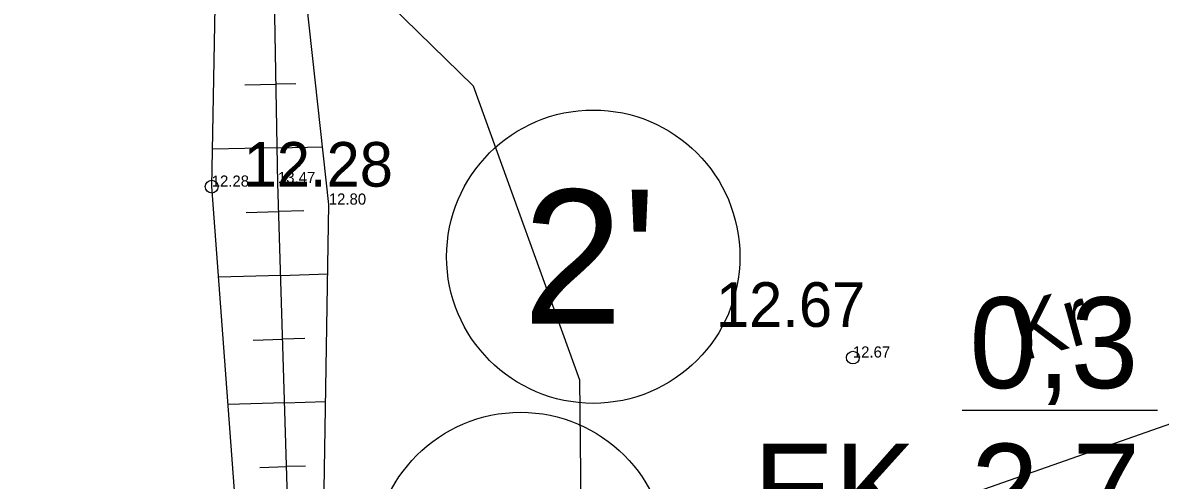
# Model space of a CAD drawing. Extents: x 433497 to 434382, y 6534486 to 6534993.
# Drawn here: x 433909 to 433944.68, y 6534919.14 to 6534933.49 of the extents above; entities that cross this region are included whole.
import ezdxf

# ---------------------------------------------------------------- set-up
doc = ezdxf.new("R2010")
doc.units = 0
for name, color, linetype in [('GEOLPUNKT', 7, 'Continuous'), ('KORGUS-EH2000', 7, 'Continuous'), ('MOOTKORG-EH2000', 7, 'Continuous'), ('PIIR', 7, 'Continuous'), ('RELJEEF', 7, 'Continuous'), ('TEE', 7, 'Continuous')]:
    doc.layers.add(name, color=color, linetype=linetype)

msp = doc.modelspace()

# ---------------------------------------------------------------- linework, layer by layer
at = {"layer": 'GEOLPUNKT'}
msp.add_lwpolyline([(433938.472, 6534921.34), (433944.6, 6534921.34)], dxfattribs=at)
at = {"layer": 'KORGUS-EH2000'}
for centre in [(433914.929, 6534928.35), (433935.04, 6534922.99)]:
    msp.add_circle(centre, 0.2, dxfattribs=at)
at = {"layer": 'PIIR'}
for centre in [(433926.897, 6534926.154), (433924.616, 6534916.673)]:
    msp.add_circle(centre, 4.6, dxfattribs=at)
at = {"layer": 'RELJEEF'}
for p, q in [((433915.97, 6534931.548), (433916.949, 6534931.566)), ((433917.568, 6534931.577), (433916.949, 6534931.566)), ((433916.987, 6534929.566), (433914.952, 6534929.523)), ((433916.987, 6534929.566), (433918.405, 6534929.596)), ((433917.817, 6534927.588), (433917.035, 6534927.567)), ((433916.013, 6534927.539), (433917.035, 6534927.567)), ((433917.096, 6534925.568), (433915.142, 6534925.508)), ((433917.096, 6534925.568), (433918.567, 6534925.613)), ((433916.225, 6534923.54), (433917.158, 6534923.569)), ((433917.846, 6534923.59), (433917.158, 6534923.569)), ((433917.219, 6534921.57), (433915.442, 6534921.515)), ((433917.219, 6534921.57), (433918.501, 6534921.609)), ((433916.436, 6534919.545), (433917.281, 6534919.571)), ((433917.875, 6534919.589), (433917.281, 6534919.571))]:
    msp.add_line(p, q, dxfattribs=at)
for points in [[(433916.859, 6534909.226), (433915.886, 6534915.589), (433914.929, 6534928.35), (433915.083, 6534936.262), (433902.686, 6534937.354), (433889.273, 6534937.991), (433874.423, 6534938.173), (433860.653, 6534938.647), (433856.4, 6534938.377)], [(433920.515, 6534910.253), (433918.404, 6534915.652), (433918.602, 6534927.786), (433917.571, 6534937.244), (433916.197, 6534937.086)], [(433919.326, 6534909.891), (433917.405, 6534915.526), (433917.007, 6534928.464), (433916.866, 6534936.048)]]:
    msp.add_lwpolyline(points, dxfattribs=at)
at = {"layer": 'TEE'}
for points in [[(433861.438, 6534942.159), (433869.211, 6534941.983), (433884.56, 6534941.789), (433912.385, 6534941.438), (433914.504, 6534939.939), (433923.131, 6534931.509), (433926.468, 6534922.294), (433926.566, 6534912.494), (433924.107, 6534897.344), (433917.239, 6534875.453), (433907.496, 6534860.59), (433898.243, 6534848.994), (433898.296, 6534849.051), (433891.969, 6534842.99)], [(433946.971, 6534921.598), (433938.961, 6534918.789), (433932.862, 6534915.346), (433929.862, 6534910.084), (433927.993, 6534899.902), (433926.253, 6534890.427), (433921.703, 6534874.038), (433912.286, 6534858.358), (433907.932, 6534852.587), (433902.598, 6534846.653), (433894.713, 6534836.682), (433880.242, 6534822.442), (433871.952, 6534814.761), (433862.656, 6534809.713), (433848.041, 6534804.286)]]:
    msp.add_lwpolyline(points, dxfattribs=at)

# ---------------------------------------------------------------- texts
at = {"layer": 'GEOLPUNKT'}
for s, p in [('0,3', (433938.696, 6534922.032)), ('EK', (433931.918, 6534917.439)), ('2,7', (433938.749, 6534917.437))]:
    msp.add_text(s, height=2.85, dxfattribs=at).set_placement(p)
at = {"layer": 'KORGUS-EH2000'}
for s, p in [('12.28', (433915.929, 6534928.35)), ('12.67', (433930.745, 6534923.953))]:
    msp.add_text(s, height=1.4, dxfattribs=at).set_placement(p)
at = {"layer": 'MOOTKORG-EH2000'}
for s, p in [('12.28', (433914.929, 6534928.35)), ('13.47', (433917.007, 6534928.464)), ('12.80', (433918.602, 6534927.786)), ('12.67', (433935.04, 6534922.99))]:
    msp.add_text(s, height=0.35, dxfattribs=at).set_placement(p)
at = {"layer": 'PIIR'}
msp.add_text("2'", height=4.2, dxfattribs=at).set_placement((433924.696, 6534924.054))
at = {"layer": 'TEE'}
msp.add_text('Kr', height=1.8, rotation=15.4398, dxfattribs=at).set_placement((433940.331, 6534922.868))

doc.saveas('drawing.dxf')
